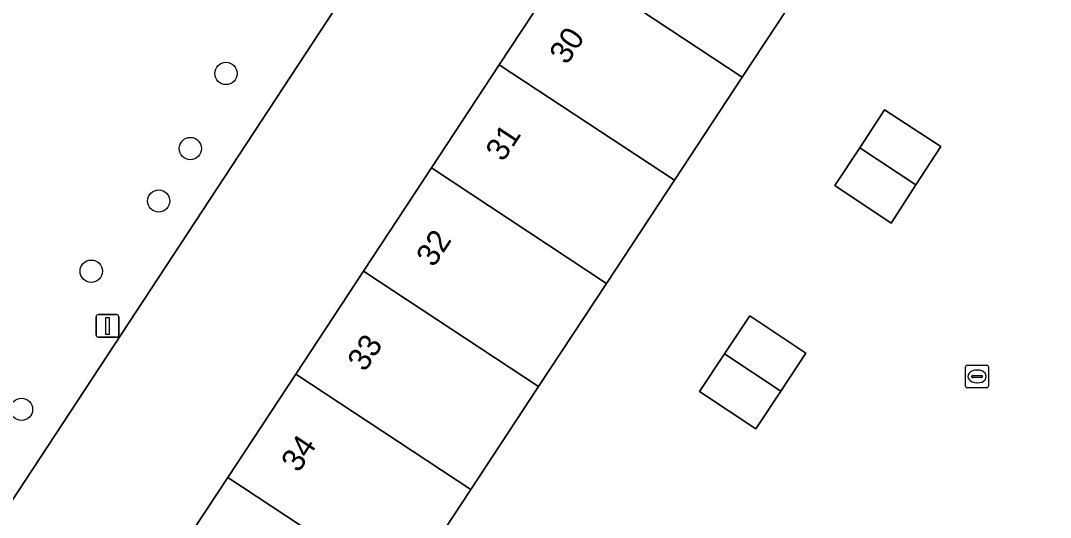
# Model space of a CAD drawing. Extents: x 159279 to 160377, y 384531 to 385888.
# Drawn here: x 159703.65 to 159748.81, y 385227.93 to 385249.7 of the extents above; entities that cross this region are included whole.
import ezdxf

# ---------------------------------------------------------------- set-up
doc = ezdxf.new("R2010")
doc.units = 0
for name, color, linetype in [('IMGEO_Boom', 7, 'Continuous'), ('IMGEO_Erf', 7, 'Continuous'), ('IMGEO_Groenvoorziening', 7, 'Continuous'), ('IMGEO_Kolk', 7, 'Continuous'), ('IMGEO_Lichtmast', 7, 'Continuous'), ('IMGEO_Pand', 7, 'Continuous'), ('IMGEO_Pand_nummerreeks', 7, 'Continuous')]:
    doc.layers.add(name, color=color, linetype=linetype)

msp = doc.modelspace()

# ---------------------------------------------------------------- linework, layer by layer
at = {"layer": 'IMGEO_Boom'}
for centre in [(159712.655, 385247.387), (159711.094, 385244.096), (159709.704, 385241.8), (159706.746, 385238.723), (159703.685, 385232.668)]:
    msp.add_circle(centre, 0.489, dxfattribs=at)
at = {"layer": 'IMGEO_Erf'}
for points in [[(159711.535, 385267.455), (159723.548, 385259.544), (159696.134, 385217.817), (159694.844, 385215.86), (159677.256, 385189.085), (159676.078, 385187.274), (159658.52, 385160.544), (159646.501, 385168.438), (159664.186, 385195.364), (159665.31, 385197.076), (159667.888, 385201.002), (159682.818, 385223.732), (159684.119, 385225.713)], [(159741.828, 385240.833), (159739.351, 385242.471), (159740.447, 385244.133), (159741.542, 385245.794), (159744.004, 385244.181), (159742.915, 385242.505)], [(159735.889, 385231.81), (159733.417, 385233.449), (159734.521, 385235.106), (159735.625, 385236.763), (159738.091, 385235.135), (159736.985, 385233.465)]]:
    msp.add_lwpolyline(points, close=True, dxfattribs=at)
for points in [[(159709.76, 385225.165), (159712.736, 385229.685), (159715.712, 385234.206), (159718.687, 385238.726), (159721.663, 385243.247), (159724.639, 385247.767), (159727.615, 385252.287)], [(159738.274, 385251.749), (159735.298, 385247.229), (159732.321, 385242.71), (159729.344, 385238.19), (159726.367, 385233.67), (159723.391, 385229.151), (159720.414, 385224.631), (159719.137, 385222.692), (159719.973, 385222.143), (159718.276, 385219.559), (159715.582, 385215.456), (159718.353, 385213.623), (159719.57, 385215.494), (159721.826, 385214.011), (159725.396, 385219.442), (159729.903, 385216.477), (159734.41, 385213.512), (159738.916, 385210.548), (159744.044, 385207.174), (159743.058, 385205.668), (159747.192, 385202.962), (159751.935, 385199.857)]]:
    msp.add_lwpolyline(points, dxfattribs=at)
at = {"layer": 'IMGEO_Groenvoorziening'}
msp.add_lwpolyline([(159723.548, 385259.544), (159711.535, 385267.455), (159684.119, 385225.713), (159696.134, 385217.817)], close=True, dxfattribs=at)
at = {"layer": 'IMGEO_Kolk'}
for p, q in [((159745.094, 385233.683), (159745.094, 385234.535)), ((159745.169, 385234.609), (159746.021, 385234.609)), ((159746.095, 385234.535), (159746.095, 385233.683)), ((159745.353, 385234.103), (159745.353, 385234.115)), ((159745.791, 385234.066), (159745.393, 385234.066)), ((159745.396, 385234.152), (159745.794, 385234.152)), ((159745.582, 385234.389), (159745.607, 385234.389)), ((159745.837, 385234.115), (159745.837, 385234.103)), ((159746.021, 385233.609), (159745.169, 385233.609)), ((159745.605, 385233.829), (159745.58, 385233.829))]:
    msp.add_line(p, q, dxfattribs=at)
for points in [[(159745.094, 385233.683), (159745.094, 385234.535)], [(159745.169, 385234.609), (159746.021, 385234.609)], [(159746.095, 385234.535), (159746.095, 385233.683)], [(159746.021, 385233.609), (159745.169, 385233.609)]]:
    msp.add_lwpolyline(points, dxfattribs=at)
for centre, radius, start, end in [((159745.171, 385234.533), 0.0765, 91.552, 178.448), ((159745.171, 385234.533), 0.0765, 91.552, 178.448), ((159746.019, 385234.533), 0.0765, 1.552, 88.448), ((159746.019, 385234.533), 0.0765, 1.552, 88.448), ((159745.393, 385234.112), 0.0403, 85.8775, 175.7526), ((159745.39, 385234.102), 0.0366, 178.938, 274.7102), ((159745.794, 385234.109), 0.043, 264.8664, 352.4533), ((159745.798, 385234.114), 0.0386, 1.7309, 96.639), ((159745.171, 385233.685), 0.0765, 181.552, 268.448), ((159745.171, 385233.685), 0.0765, 181.552, 268.448), ((159746.019, 385233.685), 0.0765, 271.552, 358.448), ((159746.019, 385233.685), 0.0765, 271.552, 358.448)]:
    msp.add_arc(centre, radius, start, end, dxfattribs=at)
for centre, major_axis, ratio, start_param, end_param in [((159745.581, 385234.109), (-0.387, 0.002), 0.722429, 4.712389, 7.853982), ((159745.606, 385234.109), (-0.39, 0.002), 0.717154, 1.570796, 4.712389)]:
    msp.add_ellipse(centre, major_axis=major_axis, ratio=ratio, start_param=start_param, end_param=end_param, dxfattribs=at)
at = {"layer": 'IMGEO_Lichtmast'}
for p, q in [((159706.961, 385235.925), (159706.961, 385236.725)), ((159706.961, 385236.725), (159706.961, 385235.925)), ((159707.061, 385236.825), (159707.851, 385236.825)), ((159707.851, 385236.825), (159707.061, 385236.825)), ((159707.951, 385236.725), (159707.951, 385235.925)), ((159707.951, 385235.925), (159707.951, 385236.725)), ((159707.851, 385235.825), (159707.061, 385235.825)), ((159707.061, 385235.825), (159707.851, 385235.825))]:
    msp.add_line(p, q, dxfattribs=at)
msp.add_lwpolyline([(159707.381, 385236.7), (159707.531, 385236.7), (159707.531, 385235.95), (159707.381, 385235.95), (159707.381, 385236.7)], dxfattribs=at)
for centre, start, end in [((159707.061, 385236.725), 90, 180), ((159707.061, 385236.725), 90, 180), ((159707.851, 385236.725), 0, 90), ((159707.851, 385236.725), 360, 90), ((159707.061, 385235.925), 180, 270), ((159707.061, 385235.925), 180, 270), ((159707.851, 385235.925), 270, 0), ((159707.851, 385235.925), 270, 0)]:
    msp.add_arc(centre, 0.1, start, end, dxfattribs=at)
at = {"layer": 'IMGEO_Pand'}
for points in [[(159730.59, 385256.808), (159727.615, 385252.287), (159735.298, 385247.229), (159738.274, 385251.749)], [(159727.615, 385252.287), (159724.639, 385247.767), (159732.321, 385242.71), (159735.298, 385247.229)], [(159724.639, 385247.767), (159721.663, 385243.247), (159729.344, 385238.19), (159732.321, 385242.71)], [(159741.542, 385245.794), (159740.447, 385244.133), (159742.915, 385242.505), (159744.004, 385244.181)], [(159742.915, 385242.505), (159740.447, 385244.133), (159739.351, 385242.471), (159741.828, 385240.833)], [(159721.663, 385243.247), (159718.687, 385238.726), (159726.367, 385233.67), (159729.344, 385238.19)], [(159718.687, 385238.726), (159715.712, 385234.206), (159723.391, 385229.151), (159726.367, 385233.67)], [(159735.625, 385236.763), (159734.521, 385235.106), (159736.985, 385233.465), (159738.091, 385235.135)], [(159734.521, 385235.106), (159733.417, 385233.449), (159735.889, 385231.81), (159736.985, 385233.465)], [(159715.712, 385234.206), (159712.736, 385229.685), (159720.414, 385224.631), (159723.391, 385229.151)], [(159712.736, 385229.685), (159709.76, 385225.165), (159710.595, 385224.616), (159718.276, 385219.559), (159719.973, 385222.143), (159719.137, 385222.692), (159720.414, 385224.631)]]:
    msp.add_lwpolyline(points, close=True, dxfattribs=at)

# ---------------------------------------------------------------- texts
at = {"layer": 'IMGEO_Pand_nummerreeks'}
for s, p in [('30', (159727.605, 385247.727)), ('31', (159724.809, 385243.479)), ('32', (159721.764, 385238.854)), ('33', (159718.747, 385234.271)), ('34', (159715.842, 385229.857))]:
    msp.add_text(s, height=1, rotation=56.6426, dxfattribs=at).set_placement(p)

doc.saveas('drawing.dxf')
